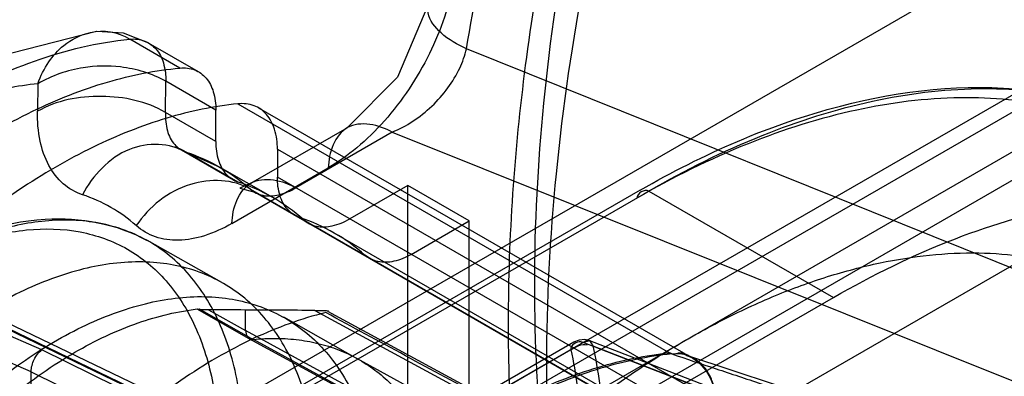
# Model space of a CAD drawing. Header units: millimetres. Extents: x 188 to 1028, y 131 to 1566.
# Tile 289 of 326: x 933 to 947.15, y 1080.43 to 1085.57. Entities that reach past the tile are written whole.
import ezdxf

# ---------------------------------------------------------------- set-up
doc = ezdxf.new("R2010")
doc.units = ezdxf.units.MM
doc.header["$LTSCALE"] = 110.325218
doc.layers.get('0').update_dxf_attribs({"linetype": 'CONTINUOUS'})

msp = doc.modelspace()

# ---------------------------------------------------------------- linework, layer by layer
at = {"color": 7, "linetype": 'CONTINUOUS'}
for p, q in [((936.914, 1077.689), (972.712, 1098.357)), ((969.4, 1097.261), (939.389, 1079.935)), ((973.419, 1097.132), (937.621, 1076.464)), ((934.121, 1076.648), (969.123, 1096.856)), ((934.969, 1076.158), (969.971, 1096.366)), ((926.166, 1074.341), (951.697, 1089.081)), ((935.301, 1084.868), (934.583, 1085.283)), ((935.569, 1084.814), (934.851, 1085.229)), ((950.752, 1080.577), (939.418, 1085.145)), ((933.262, 1084.644), (933.256, 1084.246)), ((935.094, 1084.228), (935.101, 1084.679)), ((935.818, 1084.265), (935.101, 1084.679)), ((936.135, 1084.354), (942.337, 1080.771)), ((936.432, 1084.296), (942.663, 1080.698)), ((935.818, 1083.81), (935.094, 1084.228)), ((935.818, 1083.81), (935.818, 1084.265)), ((936.319, 1083.21), (937.703, 1084.009)), ((938.353, 1083.944), (936.969, 1083.145)), ((938.353, 1083.948), (949.944, 1079.288)), ((935.882, 1083.44), (935.231, 1083.731)), ((935.321, 1083.691), (936.066, 1083.26)), ((936.141, 1083.227), (935.393, 1083.659)), ((936.702, 1083.7), (936.702, 1083.3)), ((936.702, 1083.7), (943.015, 1080.055)), ((936.636, 1083.005), (935.881, 1083.44)), ((936.05, 1082.633), (937.434, 1083.432)), ((946.793, 1077.473), (936.702, 1083.3)), ((938.576, 1083.18), (937.742, 1082.699)), ((938.576, 1077.219), (938.576, 1083.18)), ((939.459, 1082.67), (938.576, 1083.18)), ((936.124, 1079.682), (942.04, 1083.098)), ((941.915, 1083.111), (936.176, 1079.797)), ((936.314, 1083.127), (946.127, 1077.461)), ((936.378, 1083.081), (946.193, 1077.414)), ((942.04, 1083.098), (944.692, 1081.567)), ((938.626, 1082.188), (939.459, 1082.67)), ((939.459, 1076.709), (939.459, 1082.67)), ((945.687, 1077.779), (937.52, 1082.494)), ((935.903, 1081.783), (934.835, 1082.385)), ((931.803, 1081.62), (934.862, 1080.144)), ((934.972, 1080.165), (931.912, 1081.641)), ((931.964, 1081.528), (935.024, 1080.052)), ((939.566, 1078.608), (944.692, 1081.567)), ((936.298, 1080.972), (935.549, 1081.397)), ((935.576, 1081.403), (936.353, 1080.962)), ((935.712, 1081.389), (936.244, 1081.09)), ((936.244, 1081.09), (936.244, 1081.387)), ((937.242, 1081.381), (944.374, 1077.51)), ((944.32, 1077.625), (937.426, 1081.367)), ((933.32, 1080.814), (932.3, 1081.254)), ((937.86, 1080.681), (936.793, 1081.282)), ((944.374, 1076.664), (936.244, 1081.09)), ((933.165, 1080.499), (932.151, 1080.936)), ((944.427, 1076.549), (936.298, 1080.974)), ((936.352, 1080.965), (944.482, 1076.539)), ((940.959, 1080.923), (938.727, 1079.634)), ((941.093, 1080.919), (938.81, 1079.601)), ((950.788, 1077.167), (941.093, 1080.919)), ((950.904, 1077.186), (941.191, 1080.945)), ((936.269, 1079.358), (933.32, 1080.814)), ((940.919, 1080.815), (938.762, 1079.569)), ((941.236, 1080.87), (950.964, 1077.106)), ((937.841, 1080.695), (945.928, 1076.253)), ((942.592, 1080.73), (944.538, 1080.09)), ((933.082, 1068.191), (933.165, 1080.499)), ((933.165, 1080.499), (936.107, 1079.046))]:
    msp.add_line(p, q, dxfattribs=at)
for points in [[(938.865, 1085.769), (938.429, 1084.737), (937.703, 1084.009)], [(934.103, 1085.393), (932.284, 1084.928), (930.452, 1083.897), (928.685, 1082.348)], [(934.856, 1085.227), (934.493, 1085.369), (934.106, 1085.394)], [(936.319, 1083.21), (936.164, 1083.141), (936.376, 1083.082)], [(935.712, 1081.389), (935.621, 1081.391), (935.571, 1081.394), (935.556, 1081.398), (935.576, 1081.403)], [(936.244, 1081.09), (936.257, 1081.018), (936.296, 1080.973), (936.353, 1080.962)], [(941.19, 1080.945), (941.118, 1080.961), (941.039, 1080.955), (940.958, 1080.922)], [(941.093, 1080.919), (941.082, 1080.923), (941.072, 1080.926), (941.061, 1080.929)], [(941.093, 1080.919), (941.187, 1080.946), (941.236, 1080.872)], [(942.368, 1080.755), (942.358, 1080.759), (942.348, 1080.764), (942.338, 1080.771)], [(942.574, 1080.736), (942.597, 1080.728), (942.62, 1080.72), (942.643, 1080.709), (942.665, 1080.697)]]:
    msp.add_lwpolyline(points, dxfattribs=at)
for centre, radius, start, end in [((935.292, 1080.678), 2.687, 48.4028, 71.5957), ((936.176, 1080.167), 2.687, 48.4028, 71.5958), ((935.235, 927.934), 153.456, 89.62336, 89.8221), ((935.352, 846.963), 234.425, 89.53821, 89.78206), ((942.744, 1080.825), 0.15, 240.0813, 251.1007)]:
    msp.add_arc(centre, radius, start, end, dxfattribs=at)
for points, knots in [([(939.418, 1085.145), (939.528, 1085.802), (940.063, 1088.514), (940.884, 1091.168), (941.635, 1093.127)], [0, 0, 0, 0, 0.241042, 1, 1, 1, 1]), ([(942.174, 1092.671), (941.715, 1091.387), (940.936, 1088.828), (940.199, 1084.987), (940.018, 1082.445), (940.018, 1081.211)], [0, 0, 0, 0, 0.349345, 0.683941, 1, 1, 1, 1]), ([(940.399, 1081.742), (940.399, 1082.617), (940.494, 1084.415), (940.895, 1087.149), (941.55, 1089.958), (942.143, 1091.827), (942.479, 1092.764)], [0, 0, 0, 0, 0.233033, 0.478519, 0.734843, 1, 1, 1, 1]), ([(940.572, 1080.597), (940.572, 1081.515), (940.673, 1083.401), (941.093, 1086.27), (941.781, 1089.216), (942.403, 1091.176), (942.754, 1092.16)], [0, 0, 0, 0, 0.233038, 0.47852, 0.734839, 1, 1, 1, 1]), ([(939.228, 1086.103), (939.2, 1085.933), (939.108, 1085.581), (938.894, 1085.066), (938.606, 1084.563), (938.255, 1084.107), (937.865, 1083.724), (937.578, 1083.516), (937.434, 1083.432)], [0, 0, 0, 0, 0.156495, 0.328126, 0.505164, 0.680645, 0.848519, 1, 1, 1, 1]), ([(939.418, 1085.145), (939.287, 1085.205), (939.065, 1085.332), (938.856, 1085.589), (938.862, 1085.808), (938.972, 1085.99), (939.124, 1086.066), (939.228, 1086.103)], [0, 0, 0, 0, 0.309733, 0.556007, 0.657176, 0.760125, 1, 1, 1, 1]), ([(933.262, 1084.644), (933.3, 1084.754), (933.399, 1084.958), (933.645, 1085.235), (934.056, 1085.438), (934.405, 1085.398), (934.582, 1085.283)], [0, 0, 0, 0, 0.210169, 0.401847, 0.656507, 1, 1, 1, 1]), ([(934.583, 1085.283), (934.655, 1085.294), (934.798, 1085.274), (934.978, 1085.146), (935.082, 1084.935), (935.101, 1084.764), (935.101, 1084.679)], [0, 0, 0, 0, 0.237871, 0.458903, 0.703524, 1, 1, 1, 1]), ([(929.253, 1082.206), (930.04, 1083.038), (931.643, 1084.4), (933.65, 1085.197), (934.583, 1085.283)], [0, 0, 0, 0, 0.55011, 1, 1, 1, 1]), ([(938.353, 1083.948), (938.456, 1083.989), (938.658, 1084.097), (938.928, 1084.313), (939.156, 1084.573), (939.325, 1084.852), (939.397, 1085.05), (939.418, 1085.145)], [0, 0, 0, 0, 0.200229, 0.411925, 0.622859, 0.823537, 1, 1, 1, 1]), ([(929.971, 1081.791), (930.299, 1082.142), (930.972, 1082.791), (932.047, 1083.62), (933.138, 1084.258), (934.22, 1084.69), (934.95, 1084.838), (935.301, 1084.868)], [0, 0, 0, 0, 0.229317, 0.445788, 0.646976, 0.831612, 1, 1, 1, 1]), ([(935.101, 1084.679), (934.898, 1084.789), (934.502, 1084.91), (933.857, 1084.897), (933.463, 1084.76), (933.262, 1084.644)], [0, 0, 0, 0, 0.358049, 0.637911, 1, 1, 1, 1]), ([(935.301, 1084.868), (935.372, 1084.875), (935.516, 1084.861), (935.695, 1084.73), (935.799, 1084.518), (935.818, 1084.353), (935.818, 1084.265)], [0, 0, 0, 0, 0.23656, 0.459684, 0.706413, 1, 1, 1, 1]), ([(933.262, 1084.644), (932.965, 1084.613), (932.348, 1084.481), (931.433, 1084.11), (930.507, 1083.569), (929.592, 1082.871), (929.018, 1082.325), (928.736, 1082.031)], [0, 0, 0, 0, 0.168222, 0.352907, 0.554184, 0.770699, 1, 1, 1, 1]), ([(941.915, 1083.111), (942.816, 1083.631), (944.608, 1084.429), (947.352, 1084.74), (948.992, 1084.24), (949.661, 1083.856)], [0, 0, 0, 0, 0.38503, 0.716689, 1, 1, 1, 1]), ([(935.094, 1084.228), (934.823, 1084.39), (934.177, 1084.525), (933.528, 1084.404), (933.256, 1084.246)], [0, 0, 0, 0, 0.501138, 1, 1, 1, 1]), ([(951.109, 1082.089), (950.854, 1082.464), (950.269, 1083.15), (949.162, 1083.915), (947.884, 1084.366), (946.475, 1084.493), (944.971, 1084.301), (943.402, 1083.802), (942.379, 1083.293), (941.864, 1082.996)], [0, 0, 0, 0, 0.132193, 0.259541, 0.38784, 0.522587, 0.668037, 0.826816, 1, 1, 1, 1]), ([(951.44, 1082.176), (951.182, 1082.557), (950.588, 1083.253), (949.463, 1084.032), (948.162, 1084.491), (946.727, 1084.62), (945.196, 1084.425), (943.602, 1083.917), (942.562, 1083.4), (942.04, 1083.098)], [0, 0, 0, 0, 0.131892, 0.259249, 0.387719, 0.522713, 0.668385, 0.827203, 1, 1, 1, 1]), ([(936.135, 1084.354), (935.79, 1084.32), (935.074, 1084.169), (934.013, 1083.742), (932.943, 1083.116), (931.888, 1082.308), (931.228, 1081.675), (930.905, 1081.334)], [0, 0, 0, 0, 0.168964, 0.35389, 0.555036, 0.77118, 1, 1, 1, 1]), ([(936.702, 1083.7), (936.702, 1083.797), (936.681, 1083.976), (936.567, 1084.207), (936.37, 1084.348), (936.212, 1084.361), (936.135, 1084.354)], [0, 0, 0, 0, 0.293432, 0.53976, 0.76275, 1, 1, 1, 1]), ([(933.904, 1083.046), (933.802, 1083.08), (933.607, 1083.19), (933.396, 1083.47), (933.273, 1083.833), (933.253, 1084.103), (933.256, 1084.246)], [0, 0, 0, 0, 0.219865, 0.448514, 0.704996, 1, 1, 1, 1]), ([(935.094, 1084.228), (935.091, 1084.14), (935.104, 1083.976), (935.205, 1083.762), (935.33, 1083.68), (935.393, 1083.659)], [0, 0, 0, 0, 0.383187, 0.710764, 1, 1, 1, 1]), ([(938.353, 1083.944), (938.166, 1084.052), (937.619, 1084.177), (937.437, 1083.646), (937.434, 1083.432)], [0, 0, 0, 0, 0.502373, 1, 1, 1, 1]), ([(935.393, 1083.659), (935.157, 1083.795), (934.648, 1083.805), (934.169, 1083.446), (933.975, 1083.188), (933.904, 1083.046)], [0, 0, 0, 0, 0.461705, 0.730691, 1, 1, 1, 1]), ([(935.818, 1083.81), (935.818, 1083.719), (935.837, 1083.551), (935.947, 1083.334), (936.075, 1083.249), (936.141, 1083.227)], [0, 0, 0, 0, 0.382889, 0.706329, 1, 1, 1, 1]), ([(936.05, 1082.633), (936.053, 1082.847), (936.235, 1083.378), (936.782, 1083.253), (936.969, 1083.145)], [0, 0, 0, 0, 0.497626, 1, 1, 1, 1]), ([(936.314, 1083.127), (936.065, 1083.271), (935.369, 1083.293), (934.858, 1082.871), (934.674, 1082.602)], [0, 0, 0, 0, 0.468374, 1, 1, 1, 1]), ([(937.025, 1082.717), (936.959, 1082.739), (936.831, 1082.824), (936.721, 1083.041), (936.702, 1083.209), (936.702, 1083.3)], [0, 0, 0, 0, 0.293671, 0.617111, 1, 1, 1, 1]), ([(936.314, 1083.127), (936.364, 1083.082), (936.499, 1083.016), (936.738, 1083.033), (936.891, 1083.101), (936.969, 1083.145)], [0, 0, 0, 0, 0.286064, 0.615011, 1, 1, 1, 1]), ([(944.692, 1081.567), (945.254, 1081.892), (946.37, 1082.44), (948.081, 1082.951), (949.713, 1083.097), (951.225, 1082.865), (952.57, 1082.25), (953.694, 1081.271), (954.252, 1080.433), (954.487, 1079.978)], [0, 0, 0, 0, 0.17311, 0.330671, 0.474142, 0.606949, 0.734485, 0.863368, 1, 1, 1, 1]), ([(926.861, 1074.112), (926.861, 1074.88), (927.151, 1076.493), (928.159, 1078.747), (929.633, 1080.725), (931.382, 1082.153), (933.205, 1082.84), (934.393, 1082.63), (934.829, 1082.388)], [0, 0, 0, 0, 0.176994, 0.37117, 0.564587, 0.739805, 0.885441, 1, 1, 1, 1]), ([(936.214, 1079.369), (936.214, 1079.536), (936.201, 1079.863), (936.138, 1080.341), (936.03, 1080.79), (935.877, 1081.203), (935.682, 1081.572), (935.444, 1081.898), (935.16, 1082.176), (934.834, 1082.399), (934.476, 1082.559), (934.1, 1082.653), (933.709, 1082.689), (933.315, 1082.67), (932.912, 1082.601), (932.502, 1082.484), (932.084, 1082.318), (931.654, 1082.102), (931.218, 1081.835), (930.779, 1081.519), (930.346, 1081.157), (929.926, 1080.756), (929.522, 1080.32), (929.135, 1079.85), (928.768, 1079.348), (928.424, 1078.818), (928.109, 1078.266), (927.816, 1077.68), (927.552, 1077.062), (927.326, 1076.421), (927.149, 1075.784), (927.024, 1075.168), (926.95, 1074.578), (926.933, 1074.197), (926.933, 1074.01)], [0, 0, 0, 0, 0.030349, 0.059158, 0.08729, 0.113864, 0.138823, 0.162642, 0.186843, 0.210587, 0.23382, 0.257556, 0.280576, 0.304675, 0.328951, 0.354524, 0.381766, 0.410409, 0.441636, 0.474261, 0.508459, 0.543803, 0.579613, 0.616174, 0.654055, 0.692273, 0.730759, 0.769106, 0.811147, 0.85241, 0.892323, 0.930915, 0.966239, 1, 1, 1, 1]), ([(936.05, 1082.633), (935.924, 1082.561), (935.677, 1082.445), (935.297, 1082.372), (934.948, 1082.416), (934.753, 1082.531), (934.674, 1082.602)], [0, 0, 0, 0, 0.295788, 0.553052, 0.7817, 1, 1, 1, 1]), ([(937.076, 1082.687), (937.128, 1082.641), (937.266, 1082.573), (937.509, 1082.586), (937.664, 1082.654), (937.742, 1082.699)], [0, 0, 0, 0, 0.293673, 0.617113, 1, 1, 1, 1]), ([(926.935, 1074.214), (926.935, 1074.566), (926.999, 1075.301), (927.257, 1076.41), (927.67, 1077.531), (928.221, 1078.624), (928.892, 1079.649), (929.658, 1080.568), (930.489, 1081.346), (931.354, 1081.952), (932.222, 1082.366), (933.067, 1082.571), (933.861, 1082.553), (934.568, 1082.3), (935.146, 1081.818), (935.564, 1081.14), (935.813, 1080.301), (935.862, 1079.69), (935.862, 1079.368)], [0, 0, 0, 0, 0.066592, 0.138544, 0.214232, 0.291401, 0.369095, 0.444901, 0.516764, 0.583192, 0.643371, 0.697249, 0.745785, 0.791134, 0.836287, 0.885017, 0.939326, 1, 1, 1, 1]), ([(937.267, 1075.949), (937.476, 1076.24), (937.906, 1076.807), (938.586, 1077.619), (939.294, 1078.379), (940.025, 1079.083), (940.772, 1079.724), (941.535, 1080.302), (942.301, 1080.807), (943.073, 1081.242), (943.836, 1081.598), (944.598, 1081.877), (945.339, 1082.073), (946.067, 1082.189), (946.764, 1082.224), (947.432, 1082.17), (948.068, 1082.036), (948.667, 1081.822), (949.23, 1081.521), (949.739, 1081.144), (950.202, 1080.686), (950.607, 1080.16), (950.956, 1079.561), (951.245, 1078.9), (951.472, 1078.177), (951.58, 1077.672), (951.623, 1077.41)], [0, 0, 0, 0, 0.055815, 0.110866, 0.165006, 0.217529, 0.269087, 0.318301, 0.366545, 0.411901, 0.456366, 0.497617, 0.538221, 0.575519, 0.612356, 0.646707, 0.679686, 0.713399, 0.74552, 0.778848, 0.811792, 0.846601, 0.882002, 0.919673, 0.958654, 1, 1, 1, 1]), ([(938.626, 1082.188), (938.548, 1082.143), (938.392, 1082.076), (938.15, 1082.063), (938.012, 1082.131), (937.96, 1082.177)], [0, 0, 0, 0, 0.382887, 0.706327, 1, 1, 1, 1]), ([(937.286, 1078.761), (937.286, 1078.935), (937.27, 1079.274), (937.205, 1079.766), (937.088, 1080.219), (936.932, 1080.635), (936.731, 1081.003), (936.487, 1081.324), (936.207, 1081.591), (935.886, 1081.805), (935.537, 1081.958), (935.161, 1082.053), (934.761, 1082.089), (934.341, 1082.066), (933.9, 1081.982), (933.451, 1081.842), (932.989, 1081.643), (932.529, 1081.392), (932.067, 1081.084), (931.611, 1080.732), (931.166, 1080.33), (930.734, 1079.889), (930.324, 1079.407), (929.931, 1078.895), (929.57, 1078.352), (929.347, 1077.977), (929.242, 1077.787)], [0, 0, 0, 0, 0.043689, 0.084962, 0.124168, 0.160772, 0.196069, 0.228911, 0.261621, 0.292656, 0.325122, 0.356642, 0.389542, 0.425405, 0.461805, 0.501999, 0.542992, 0.587649, 0.633429, 0.682033, 0.731862, 0.783743, 0.836689, 0.890604, 0.94549, 1, 1, 1, 1]), ([(942.479, 1073.121), (942.128, 1073.697), (941.511, 1074.955), (940.865, 1077.03), (940.479, 1079.32), (940.399, 1080.918), (940.399, 1081.742)], [0, 0, 0, 0, 0.225298, 0.466206, 0.724309, 1, 1, 1, 1]), ([(930.126, 1077.29), (930.231, 1077.48), (930.455, 1077.855), (930.817, 1078.398), (931.21, 1078.91), (931.621, 1079.392), (932.053, 1079.833), (932.5, 1080.235), (932.956, 1080.586), (933.418, 1080.894), (933.879, 1081.145), (934.341, 1081.343), (934.79, 1081.483), (935.232, 1081.566), (935.652, 1081.589), (936.052, 1081.552), (936.429, 1081.457), (936.777, 1081.303), (937.098, 1081.089), (937.379, 1080.822), (937.623, 1080.5), (937.824, 1080.131), (937.979, 1079.714), (938.096, 1079.261), (938.161, 1078.769), (938.177, 1078.43), (938.177, 1078.255)], [0, 0, 0, 0, 0.054523, 0.10941, 0.163326, 0.216264, 0.268137, 0.317953, 0.366545, 0.412307, 0.45695, 0.497927, 0.538108, 0.574498, 0.610347, 0.64325, 0.674774, 0.707242, 0.738287, 0.771008, 0.803864, 0.839175, 0.875794, 0.915013, 0.956299, 1, 1, 1, 1]), ([(932.03, 1079.356), (932.296, 1079.636), (932.85, 1080.155), (933.746, 1080.785), (934.655, 1081.221), (935.278, 1081.372), (935.576, 1081.403)], [0, 0, 0, 0, 0.277998, 0.544292, 0.784458, 1, 1, 1, 1]), ([(937.398, 1081.349), (937.043, 1081.263), (936.315, 1080.993), (935.268, 1080.378), (934.607, 1079.847), (934.282, 1079.55)], [0, 0, 0, 0, 0.302094, 0.636359, 1, 1, 1, 1]), ([(944.249, 1077.633), (943.488, 1078.046), (941.966, 1078.87), (939.683, 1080.111), (938.16, 1080.936), (937.398, 1081.349)], [0, 0, 0, 0, 0.33315, 0.666396, 1, 1, 1, 1]), ([(940.018, 1081.211), (940.018, 1080.045), (940.169, 1077.798), (940.913, 1074.644), (941.776, 1072.755), (942.287, 1071.915)], [0, 0, 0, 0, 0.36178, 0.69497, 1, 1, 1, 1]), ([(936.353, 1080.962), (936.465, 1080.974), (936.686, 1080.985), (937.012, 1080.964), (937.323, 1080.904), (937.615, 1080.807), (937.887, 1080.674), (938.138, 1080.504), (938.367, 1080.3), (938.572, 1080.061), (938.752, 1079.791), (938.852, 1079.595), (938.898, 1079.493)], [0, 0, 0, 0, 0.106835, 0.209555, 0.309057, 0.406262, 0.501063, 0.595878, 0.692556, 0.791524, 0.893725, 1, 1, 1, 1]), ([(933.165, 1080.499), (933.165, 1080.56), (933.198, 1080.679), (933.272, 1080.78), (933.32, 1080.814)], [0, 0, 0, 0, 0.505599, 1, 1, 1, 1]), ([(937.11, 1077.752), (937.432, 1078.092), (938.093, 1078.725), (939.147, 1079.533), (940.217, 1080.159), (941.277, 1080.586), (941.993, 1080.737), (942.337, 1080.771)], [0, 0, 0, 0, 0.228809, 0.44494, 0.646079, 0.831012, 1, 1, 1, 1]), ([(940.919, 1080.815), (940.993, 1080.468), (941.089, 1079.733), (941.083, 1078.584), (940.988, 1077.795), (940.919, 1077.392)], [0, 0, 0, 0, 0.309299, 0.643199, 1, 1, 1, 1]), ([(941.236, 1080.872), (941.311, 1080.516), (941.409, 1079.763), (941.404, 1078.584), (941.306, 1077.776), (941.236, 1077.362)], [0, 0, 0, 0, 0.309317, 0.643209, 1, 1, 1, 1]), ([(942.368, 1080.755), (942.024, 1080.72), (941.308, 1080.569), (940.248, 1080.141), (939.179, 1079.516), (938.126, 1078.708), (937.466, 1078.075), (937.143, 1077.734)], [0, 0, 0, 0, 0.169024, 0.353979, 0.555119, 0.771229, 1, 1, 1, 1]), ([(942.368, 1080.755), (942.58, 1080.683), (943.008, 1080.54), (943.654, 1080.325), (944.088, 1080.18), (944.307, 1080.107)], [0, 0, 0, 0, 0.328073, 0.661696, 1, 1, 1, 1]), ([(942.669, 1080.695), (942.767, 1080.636), (942.89, 1080.491), (942.987, 1080.259), (943.005, 1080.125), (943.015, 1080.055)], [0, 0, 0, 0, 0.459222, 0.719813, 1, 1, 1, 1]), ([(943.015, 1080.055), (943.005, 1080.124), (942.987, 1080.254), (942.911, 1080.485), (942.791, 1080.627), (942.695, 1080.683)], [0, 0, 0, 0, 0.286368, 0.541458, 1, 1, 1, 1]), ([(954.061, 1074.117), (954.061, 1074.665), (953.99, 1075.717), (953.635, 1077.188), (953.04, 1078.444), (952.213, 1079.446), (951.171, 1080.155), (949.952, 1080.537), (948.608, 1080.584), (947.183, 1080.308), (945.712, 1079.725), (944.23, 1078.855), (942.773, 1077.722), (941.378, 1076.355), (940.079, 1074.789), (938.912, 1073.064), (937.91, 1071.23), (937.097, 1069.334), (936.496, 1067.424), (936.122, 1065.546), (936.03, 1064.306), (936.03, 1063.707)], [0, 0, 0, 0, 0.051207, 0.097984, 0.140578, 0.179831, 0.217935, 0.256582, 0.297574, 0.342236, 0.391225, 0.444646, 0.50217, 0.563148, 0.626718, 0.691871, 0.757376, 0.821564, 0.884232, 0.944043, 1, 1, 1, 1]), ([(942.754, 1071.552), (942.387, 1072.156), (941.739, 1073.476), (941.062, 1075.653), (940.656, 1078.055), (940.572, 1079.732), (940.572, 1080.597)], [0, 0, 0, 0, 0.225303, 0.466206, 0.724304, 1, 1, 1, 1])]:
    msp.add_open_spline(points, degree=3, knots=knots, dxfattribs=at)
for points in [[(935.393, 1083.659), (935.729, 1083.547), (936.049, 1083.363), (936.314, 1083.127)], [(934.674, 1082.602), (934.453, 1082.799), (934.185, 1082.953), (933.904, 1083.046)], [(942.04, 1083.098), (941.981, 1083.132), (941.864, 1083.064), (941.864, 1082.996)], [(937.242, 1081.381), (937.303, 1081.38), (937.484, 1081.382), (937.425, 1081.368)], [(941.061, 1080.929), (941.003, 1080.945), (940.908, 1080.875), (940.919, 1080.815)], [(940.919, 1080.815), (940.988, 1080.859), (941.076, 1080.913), (941.153, 1080.886)], [(942.368, 1080.755), (942.444, 1080.761), (942.53, 1080.768), (942.595, 1080.729)], [(942.669, 1080.695), (942.604, 1080.733), (942.53, 1080.773), (942.455, 1080.768)]]:
    msp.add_open_spline(points, degree=3, dxfattribs=at)

doc.saveas('drawing.dxf')
